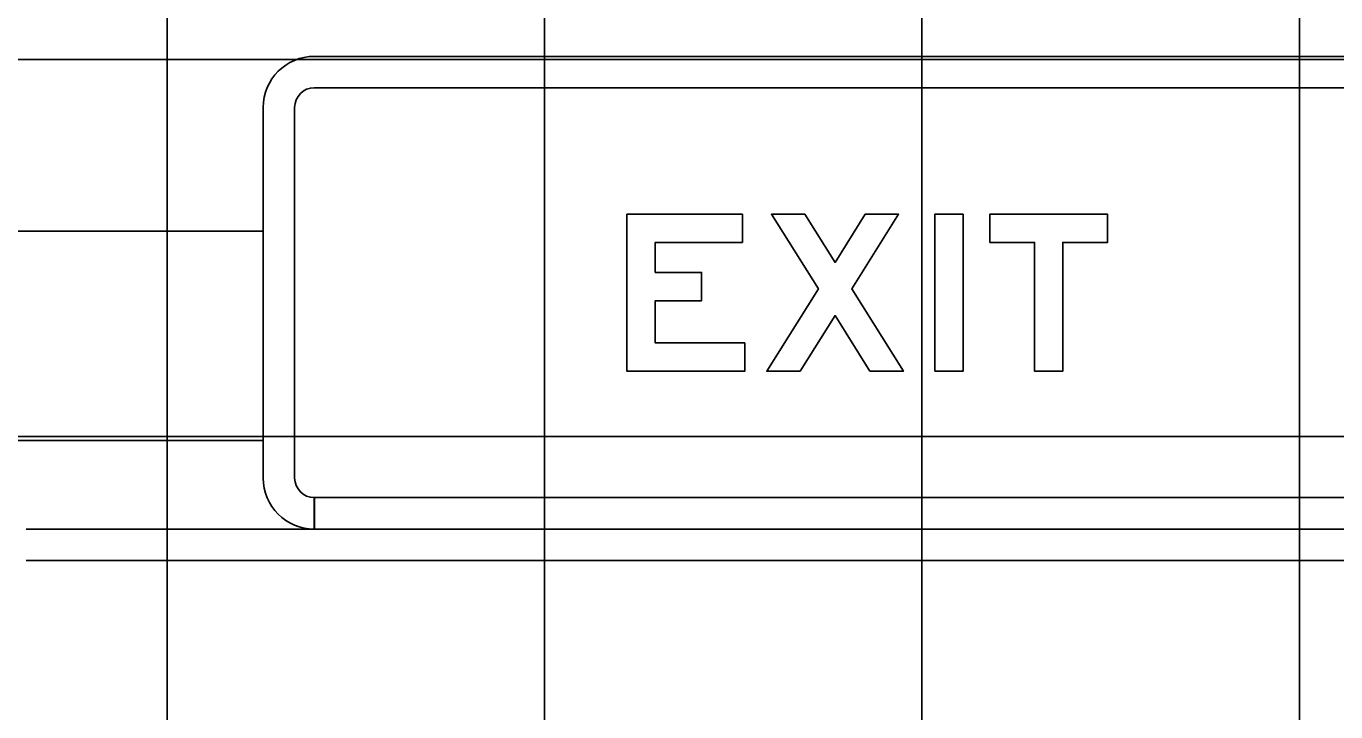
# Model space of a CAD drawing. Extents: x 2193008 to 2198143, y 1236112 to 1237864.
# Drawn here: x 2195619.96 to 2195626.9, y 1237306.65 to 1237310.28 of the extents above; entities that cross this region are included whole.
import ezdxf

# ---------------------------------------------------------------- set-up
doc = ezdxf.new("R2010")
doc.units = 0
for name, color, linetype in [('GSBWFILL', 7, 'Continuous'), ('GSCOLORFILL', 7, 'Continuous'), ('GSDIMS', 7, 'Continuous'), ('GSOUTLINE', 7, 'Continuous'), ('M-ROADS', 7, 'Continuous')]:
    doc.layers.add(name, color=color, linetype=linetype)

msp = doc.modelspace()

# ---------------------------------------------------------------- linework, layer by layer
at = {"layer": 'GSBWFILL'}
for points in [[(2195623.767, 1237308.603), (2195623.2925, 1237308.603), (2195623.2925, 1237308.8269), (2195623.5381, 1237308.8269), (2195623.5381, 1237308.9767), (2195623.2925, 1237308.9767), (2195623.2925, 1237309.1358), (2195623.7546, 1237309.1358), (2195623.7546, 1237309.2856), (2195623.1427, 1237309.2856), (2195623.1427, 1237308.4531), (2195623.767, 1237308.4531)], [(2195624.431, 1237308.4531), (2195624.2457, 1237308.7483), (2195624.0605, 1237308.4531), (2195623.8836, 1237308.4531), (2195624.1573, 1237308.8893), (2195623.9086, 1237309.2856), (2195624.0855, 1237309.2856), (2195624.2457, 1237309.0302), (2195624.406, 1237309.2856), (2195624.5829, 1237309.2856), (2195624.3342, 1237308.8893), (2195624.6079, 1237308.4531)], [(2195624.7744, 1237308.4531), (2195624.7744, 1237309.2856), (2195624.9242, 1237309.2856), (2195624.9242, 1237308.4531)], [(2195625.0657, 1237309.1358), (2195625.303, 1237309.1358), (2195625.303, 1237308.4531), (2195625.4529, 1237308.4531), (2195625.4529, 1237309.1358), (2195625.6901, 1237309.1358), (2195625.6901, 1237309.2856), (2195625.0657, 1237309.2856)]]:
    msp.add_lwpolyline(points, close=True, dxfattribs=at)
at = {"layer": 'GSCOLORFILL'}
for p, q in [((2195632.4334, 1237310.1223), (2195621.486, 1237310.1223)), ((2195621.486, 1237309.9558), (2195632.4334, 1237309.9558)), ((2195621.2154, 1237309.8517), (2195621.2154, 1237307.887)), ((2195621.3819, 1237307.887), (2195621.3819, 1237309.8517)), ((2195621.486, 1237307.6165), (2195621.486, 1237307.783)), ((2195632.4334, 1237307.783), (2195621.4877, 1237307.783)), ((2195621.4877, 1237307.783), (2195621.4877, 1237307.6165)), ((2195631.9547, 1237307.6165), (2195619.9584, 1237307.6165)), ((2195621.4877, 1237307.6165), (2195632.4334, 1237307.6165)), ((2195619.9584, 1237307.45), (2195631.9547, 1237307.45))]:
    msp.add_line(p, q, dxfattribs=at)
for points in [[(2195623.767, 1237308.603), (2195623.2925, 1237308.603), (2195623.2925, 1237308.8269), (2195623.5381, 1237308.8269), (2195623.5381, 1237308.9767), (2195623.2925, 1237308.9767), (2195623.2925, 1237309.1358), (2195623.7546, 1237309.1358), (2195623.7546, 1237309.2856), (2195623.1427, 1237309.2856), (2195623.1427, 1237308.4531), (2195623.767, 1237308.4531)], [(2195624.431, 1237308.4531), (2195624.2457, 1237308.7483), (2195624.0605, 1237308.4531), (2195623.8836, 1237308.4531), (2195624.1573, 1237308.8893), (2195623.9086, 1237309.2856), (2195624.0855, 1237309.2856), (2195624.2457, 1237309.0302), (2195624.406, 1237309.2856), (2195624.5829, 1237309.2856), (2195624.3342, 1237308.8893), (2195624.6079, 1237308.4531)], [(2195624.7744, 1237308.4531), (2195624.7744, 1237309.2856), (2195624.9242, 1237309.2856), (2195624.9242, 1237308.4531)], [(2195625.0657, 1237309.1358), (2195625.303, 1237309.1358), (2195625.303, 1237308.4531), (2195625.4529, 1237308.4531), (2195625.4529, 1237309.1358), (2195625.6901, 1237309.1358), (2195625.6901, 1237309.2856), (2195625.0657, 1237309.2856)]]:
    msp.add_lwpolyline(points, close=True, dxfattribs=at)
for centre, radius, start, end in [((2195621.486, 1237309.8517), 0.2706, 90, 180), ((2195621.486, 1237309.8517), 0.1041, 90, 180), ((2195621.486, 1237307.887), 0.2706, 180, 270), ((2195621.486, 1237307.887), 0.1041, 180, 270)]:
    msp.add_arc(centre, radius, start, end, dxfattribs=at)
at = {"layer": 'GSDIMS'}
for p, q in [((2195615.449, 1237309.196), (2195621.2154, 1237309.196)), ((2195615.449, 1237308.0856), (2195621.2154, 1237308.0856))]:
    msp.add_line(p, q, dxfattribs=at)
at = {"layer": 'GSOUTLINE'}
for points in [[(2195623.767, 1237308.603), (2195623.2925, 1237308.603), (2195623.2925, 1237308.8269), (2195623.5381, 1237308.8269), (2195623.5381, 1237308.9767), (2195623.2925, 1237308.9767), (2195623.2925, 1237309.1358), (2195623.7546, 1237309.1358), (2195623.7546, 1237309.2856), (2195623.1427, 1237309.2856), (2195623.1427, 1237308.4531), (2195623.767, 1237308.4531)], [(2195624.431, 1237308.4531), (2195624.2457, 1237308.7483), (2195624.0605, 1237308.4531), (2195623.8836, 1237308.4531), (2195624.1573, 1237308.8893), (2195623.9086, 1237309.2856), (2195624.0855, 1237309.2856), (2195624.2457, 1237309.0302), (2195624.406, 1237309.2856), (2195624.5829, 1237309.2856), (2195624.3342, 1237308.8893), (2195624.6079, 1237308.4531)], [(2195624.7744, 1237308.4531), (2195624.7744, 1237309.2856), (2195624.9242, 1237309.2856), (2195624.9242, 1237308.4531)], [(2195625.0657, 1237309.1358), (2195625.303, 1237309.1358), (2195625.303, 1237308.4531), (2195625.4529, 1237308.4531), (2195625.4529, 1237309.1358), (2195625.6901, 1237309.1358), (2195625.6901, 1237309.2856), (2195625.0657, 1237309.2856)]]:
    msp.add_lwpolyline(points, close=True, dxfattribs=at)
at = {"layer": 'M-ROADS'}
for p, q in [((2195620.7065, 1237258.1062), (2195620.7065, 1237318.1062)), ((2195622.7065, 1237258.1062), (2195622.7065, 1237318.1062)), ((2195624.7065, 1237258.1062), (2195624.7065, 1237318.1062)), ((2195626.7065, 1237258.1062), (2195626.7065, 1237318.1062)), ((2195584.7065, 1237310.1062), (2195714.7065, 1237310.1062)), ((2195584.7065, 1237308.1062), (2195714.7065, 1237308.1062))]:
    msp.add_line(p, q, dxfattribs=at)

doc.saveas('drawing.dxf')
